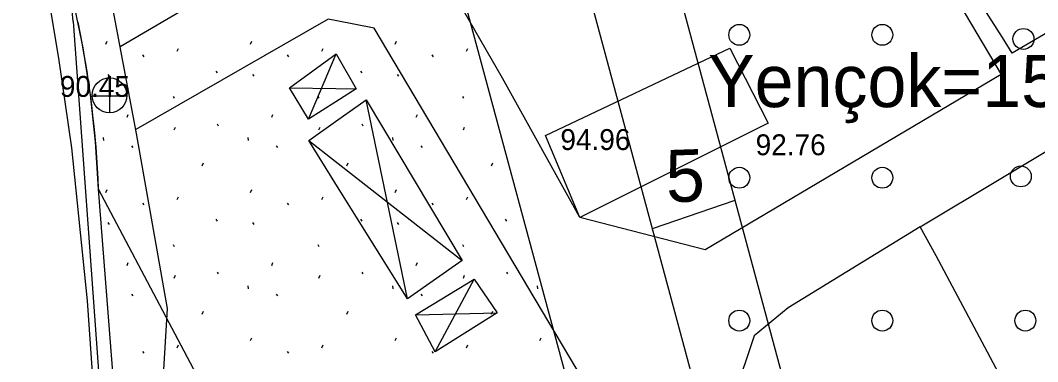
# Model space of a CAD drawing. Extents: x 412225 to 413380, y 4456471 to 4457189.
# Drawn here: x 412755.9 to 412814.2, y 4456761.3 to 4456780.9 of the extents above; entities that cross this region are included whole.
import ezdxf

# ---------------------------------------------------------------- set-up
doc = ezdxf.new("R2010")
doc.units = 0
for name, color, linetype in [('0_HALİHAZIR', 7, 'Continuous'), ('0_KADASTRO', 7, 'Continuous'), ('Level 20', 7, 'Continuous'), ('Level 28', 7, 'Continuous'), ('Level 30', 7, 'Continuous'), ('Level 33', 7, 'Continuous'), ('Level 41', 7, 'Continuous'), ('Level 62', 7, 'Continuous')]:
    doc.layers.add(name, color=color, linetype=linetype)

msp = doc.modelspace()

# ---------------------------------------------------------------- linework, layer by layer
at = {"layer": '0_HALİHAZIR'}
for p, q in [((412772.406, 4456775.219), (412773.995, 4456778.957)), ((412761.018, 4456775.575), (412761.018, 4456777.575)), ((412759.998, 4456776.565), (412761.998, 4456776.565)), ((412771.328, 4456777.011), (412773.987, 4456776.97)), ((412773.987, 4456776.97), (412775.142, 4456776.952)), ((412778.08, 4456764.914), (412775.71, 4456776.319)), ((412772.424, 4456773.987), (412773.939, 4456772.8)), ((412773.939, 4456772.8), (412781.22, 4456767.097)), ((412779.669, 4456761.864), (412781.909, 4456766.039)), ((412778.537, 4456763.984), (412783.236, 4456764.102))]:
    msp.add_line(p, q, dxfattribs=at)
for points in [[(412733.225, 4456825.866), (412733.482, 4456824.012), (412733.902, 4456822.309), (412734.568, 4456820.576), (412735.637, 4456818.291), (412737.369, 4456815.621), (412739.05, 4456813.114), (412742.281, 4456809.052), (412746.742, 4456804.137), (412749.662, 4456800.071), (412751.685, 4456796.616), (412753.981, 4456792.458), (412756.178, 4456787.214), (412757.393, 4456782.844), (412758.078, 4456778.712), (412758.827, 4456773.578), (412759.728, 4456764.781), (412760.292, 4456756.571), (412760.81, 4456747.062), (412760.829, 4456740.11), (412760.279, 4456731.686), (412759.349, 4456724.473), (412758.169, 4456718.621)], [(412761.613, 4456779.396), (412770.886, 4456784.841), (412770.885, 4456784.89), (412768.949, 4456790.22), (412768.886, 4456791.173), (412769.431, 4456792.151), (412769.868, 4456792.617), (412774.201, 4456795.492)], [(412762.008, 4456727.818), (412762.654, 4456739.794), (412763.881, 4456757.004), (412764.332, 4456764.341), (412762.558, 4456774.391), (412758.857, 4456793.991)], [(412787.948, 4456769.614), (412783.525, 4456777.57), (412776.897, 4456789.11), (412776.974, 4456790.558), (412780.499, 4456792.414)], [(412812.267, 4456786.408), (412819.914, 4456791.084), (412823.483, 4456785.317), (412812.76, 4456779.013), (412812.192, 4456779.904)], [(412812.292, 4456788.584), (412807.579, 4456785.464), (412812.13, 4456777.789), (412795.15, 4456767.711), (412787.964, 4456769.577)], [(412812.192, 4456779.904), (412809.227, 4456784.55), (412812.267, 4456786.408)], [(412774.032, 4456780.852), (412773.529, 4456780.951), (412762.514, 4456774.627)], [(412786.807, 4456758.661), (412788.485, 4456759.704), (412776.166, 4456780.431), (412774.032, 4456780.852)], [(412773.978, 4456776.215), (412772.406, 4456775.219), (412771.328, 4456777.011), (412773.995, 4456778.957), (412774.01, 4456778.93)], [(412774.01, 4456778.93), (412775.142, 4456776.952), (412773.978, 4456776.215)], [(412812.098, 4456771.81), (412823.346, 4456778.558), (412832.604, 4456763.158)], [(412773.965, 4456775.081), (412775.71, 4456776.319), (412781.22, 4456767.097), (412778.08, 4456764.914), (412773.925, 4456771.579)], [(412773.925, 4456771.579), (412772.424, 4456773.987), (412773.965, 4456775.081)], [(412807.477, 4456769.038), (412812.098, 4456771.81)], [(412811.969, 4456760.649), (412808.389, 4456767.375), (412807.477, 4456769.038), (412799.902, 4456764.391), (412797.953, 4456762.784), (412796.81, 4456759.365), (412796.514, 4456757.158), (412796.507, 4456755.383), (412796.731, 4456754.712), (412801.306, 4456747.836)]]:
    msp.add_lwpolyline(points, dxfattribs=at)
for points in [[(412785.989, 4456774.281), (412796.566, 4456779.285), (412798.766, 4456774.995), (412787.964, 4456769.577)], [(412783.236, 4456764.102), (412779.669, 4456761.864), (412778.537, 4456763.984), (412781.909, 4456766.039)]]:
    msp.add_lwpolyline(points, close=True, dxfattribs=at)
msp.add_circle((412761.003, 4456776.583), 1, dxfattribs=at)
at = {"layer": '0_KADASTRO'}
msp.add_lwpolyline([(412755.666, 4456791.916), (412758.704, 4456793.802), (412763.366, 4456796.695), (412779.346, 4456806.615), (412770.674, 4456821.667), (412809.359, 4456845.662), (412830.38, 4456809.98), (412841.27, 4456785.11), (412833.83, 4456780.32), (412843.329, 4456765.632), (412826.13, 4456757.387), (412779.305, 4456734.935), (412767.727, 4456757.27), (412764.596, 4456763.202), (412760.374, 4456771.201), (412760.205, 4456773.916), (412759.908, 4456776.621), (412759.484, 4456779.309), (412758.935, 4456781.974), (412758.262, 4456784.61), (412757.466, 4456787.212), (412756.548, 4456789.773)], close=True, dxfattribs=at)
at = {"layer": 'Level 20'}
for p, q in [((412802.007, 4456751.534), (412792.62, 4456786.317)), ((412792.133, 4456768.933), (412796.871, 4456770.567))]:
    msp.add_line(p, q, dxfattribs=at)
at = {"layer": 'Level 28'}
for p, q in [((412797.975, 4456747.287), (412787.831, 4456784.873)), ((412781.126, 4456782.852), (412791.614, 4456743.989)), ((412762.047, 4456749.915), (412760.374, 4456771.201))]:
    msp.add_line(p, q, dxfattribs=at)
msp.add_arc((412702.418, 4456768.942), 58, 2.23206, 11.78185, dxfattribs=at)
at = {"layer": 'Level 33'}
for centre in [(412797.108, 4456780.055), (412805.308, 4456780.055), (412813.4, 4456779.82), (412813.25, 4456771.931), (412797.108, 4456771.855), (412805.308, 4456771.855), (412797.108, 4456763.655), (412805.308, 4456763.655), (412813.508, 4456763.655)]:
    msp.add_circle(centre, 0.6, dxfattribs=at)
at = {"layer": 'Level 41'}
for p, q in [((412760.8, 4456779.524), (412760.87, 4456779.684)), ((412769.093, 4456779.524), (412769.163, 4456779.684)), ((412777.386, 4456779.524), (412777.456, 4456779.684)), ((412762.895, 4456778.908), (412762.966, 4456778.802)), ((412764.883, 4456779.116), (412764.954, 4456779.276)), ((412771.188, 4456778.908), (412771.259, 4456778.802)), ((412773.176, 4456779.116), (412773.247, 4456779.276)), ((412779.481, 4456778.908), (412779.552, 4456778.802)), ((412781.469, 4456779.116), (412781.54, 4456779.276)), ((412760.909, 4456777.787), (412760.98, 4456777.68)), ((412767.103, 4456777.979), (412767.174, 4456777.872)), ((412769.202, 4456777.787), (412769.273, 4456777.68)), ((412775.396, 4456777.979), (412775.467, 4456777.872)), ((412777.495, 4456777.787), (412777.566, 4456777.68)), ((412764.647, 4456776.526), (412764.718, 4456776.419)), ((412772.94, 4456776.526), (412773.011, 4456776.419)), ((412781.233, 4456776.526), (412781.304, 4456776.419)), ((412762.006, 4456775.333), (412762.077, 4456775.492)), ((412770.299, 4456775.333), (412770.37, 4456775.492)), ((412778.592, 4456775.333), (412778.663, 4456775.492)), ((412767.17, 4456774.949), (412767.241, 4456774.842)), ((412775.463, 4456774.949), (412775.534, 4456774.842)), ((412764.705, 4456774.604), (412764.777, 4456774.764)), ((412772.998, 4456774.604), (412773.07, 4456774.764)), ((412781.291, 4456774.604), (412781.363, 4456774.764)), ((412760.635, 4456774.158), (412760.653, 4456773.998)), ((412762.265, 4456773.688), (412762.335, 4456773.581)), ((412768.928, 4456774.158), (412768.946, 4456773.998)), ((412770.558, 4456773.688), (412770.628, 4456773.581)), ((412777.221, 4456774.158), (412777.239, 4456773.998)), ((412778.851, 4456773.688), (412778.921, 4456773.581)), ((412766.321, 4456772.544), (412766.393, 4456772.704)), ((412774.614, 4456772.544), (412774.686, 4456772.704)), ((412782.907, 4456772.544), (412782.979, 4456772.704)), ((412760.8, 4456771.014), (412760.87, 4456771.174)), ((412764.883, 4456770.606), (412764.954, 4456770.766)), ((412769.093, 4456771.014), (412769.163, 4456771.174)), ((412773.176, 4456770.606), (412773.247, 4456770.766)), ((412777.386, 4456771.014), (412777.456, 4456771.174)), ((412781.469, 4456770.606), (412781.54, 4456770.766)), ((412762.895, 4456770.398), (412762.966, 4456770.292)), ((412771.188, 4456770.398), (412771.259, 4456770.292)), ((412779.481, 4456770.398), (412779.552, 4456770.292)), ((412760.909, 4456769.277), (412760.98, 4456769.17)), ((412767.103, 4456769.469), (412767.174, 4456769.362)), ((412769.202, 4456769.277), (412769.273, 4456769.17)), ((412775.396, 4456769.469), (412775.467, 4456769.362)), ((412777.495, 4456769.277), (412777.566, 4456769.17)), ((412783.689, 4456769.469), (412783.76, 4456769.362)), ((412764.647, 4456768.016), (412764.718, 4456767.909)), ((412772.94, 4456768.016), (412773.011, 4456767.909)), ((412781.233, 4456768.016), (412781.304, 4456767.909)), ((412762.006, 4456766.823), (412762.077, 4456766.982)), ((412770.299, 4456766.823), (412770.37, 4456766.982)), ((412778.592, 4456766.823), (412778.663, 4456766.982)), ((412764.705, 4456766.094), (412764.777, 4456766.254)), ((412767.17, 4456766.439), (412767.241, 4456766.332)), ((412772.998, 4456766.094), (412773.07, 4456766.254)), ((412775.463, 4456766.439), (412775.534, 4456766.332)), ((412781.291, 4456766.094), (412781.363, 4456766.254)), ((412783.756, 4456766.439), (412783.827, 4456766.332)), ((412768.928, 4456765.648), (412768.946, 4456765.488)), ((412777.221, 4456765.648), (412777.239, 4456765.488)), ((412785.514, 4456765.648), (412785.532, 4456765.488)), ((412762.265, 4456765.178), (412762.335, 4456765.071)), ((412770.558, 4456765.178), (412770.628, 4456765.071)), ((412778.851, 4456765.178), (412778.921, 4456765.071)), ((412766.321, 4456764.034), (412766.393, 4456764.194)), ((412774.614, 4456764.034), (412774.686, 4456764.194)), ((412782.907, 4456764.034), (412782.979, 4456764.194)), ((412769.093, 4456762.504), (412769.163, 4456762.664)), ((412777.386, 4456762.504), (412777.456, 4456762.664)), ((412785.679, 4456762.504), (412785.749, 4456762.664)), ((412764.883, 4456762.096), (412764.954, 4456762.256)), ((412773.176, 4456762.096), (412773.247, 4456762.256)), ((412781.469, 4456762.096), (412781.54, 4456762.256)), ((412762.895, 4456761.888), (412762.966, 4456761.782)), ((412771.188, 4456761.888), (412771.259, 4456761.782)), ((412779.481, 4456761.888), (412779.552, 4456761.782))]:
    msp.add_line(p, q, dxfattribs=at)
at = {"layer": 'Level 62'}
msp.add_line((412758.913, 4456780.822), (412760.962, 4456752.764), dxfattribs=at)
msp.add_line((412758.913, 4456780.822), (412760.962, 4456752.764), dxfattribs=at)
msp.add_arc((412692.59, 4456775.979), 66.5, 4.17592, 37.68876, dxfattribs=at)

# ---------------------------------------------------------------- texts
at = {"layer": '0_HALİHAZIR'}
for s, p in [('90.45', (412758.158, 4456776.496)), ('94.96', (412786.852, 4456773.446)), ('92.76', (412798.046, 4456773.146))]:
    msp.add_text(s, height=1.2, dxfattribs=at).set_placement(p)
at = {"layer": 'Level 20'}
msp.add_text('5', height=3, rotation=1.88242, dxfattribs=at).set_placement((412792.937, 4456770.441))
at = {"layer": 'Level 30'}
msp.add_text('Yençok=15,50 m', height=3, dxfattribs=at).set_placement((412795.313, 4456775.908))

doc.saveas('drawing.dxf')
